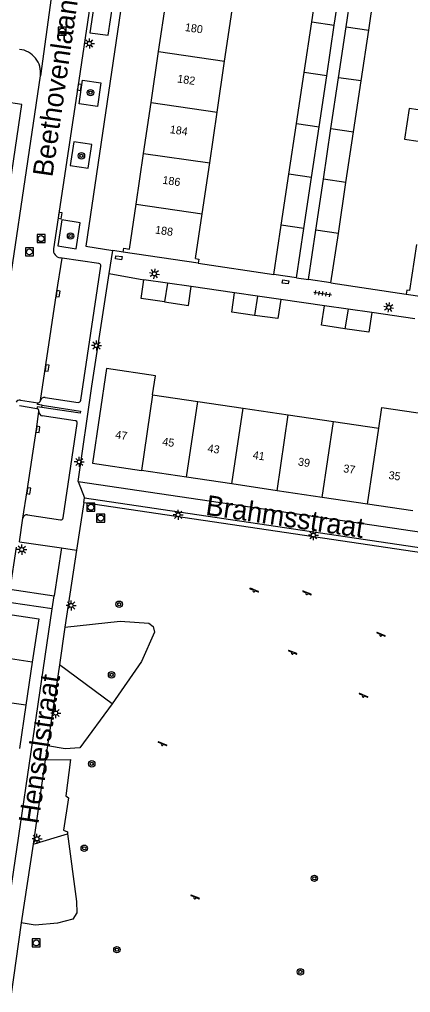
# Model space of a CAD drawing. Extents: x 132999 to 136000, y 398499 to 400501.
# Drawn here: x 134360.2 to 134409.1, y 399362.9 to 399484.5 of the extents above; entities that cross this region are included whole.
import ezdxf

# ---------------------------------------------------------------- set-up
doc = ezdxf.new("R2010")
doc.units = 0
for name, color, linetype in [('gg-afsc-hekwerk', 7, 'Continuous'), ('gg-afsc-muur', 7, 'Continuous'), ('gg-anno-huisnummerreeks BGT', 7, 'Continuous'), ('gg-anno-openbare ruimte label', 7, 'Continuous'), ('gg-bbg-bijgebouw', 7, 'Continuous'), ('gg-bbg-gedigitaliseerde bebouwing', 7, 'Continuous'), ('gg-bbg-gedigitaliseerde bijgebouw', 7, 'Continuous'), ('gg-bbg-hoofdgebouw', 7, 'Continuous'), ('gg-bbg-tussenscheiding', 7, 'Continuous'), ('gg-knt-verharding', 7, 'Continuous'), ('gg-knt-verharding nz', 7, 'Continuous'), ('gt-grn-groengrens', 7, 'Continuous'), ('gt-grn-weggrens', 7, 'Continuous'), ('gt-symb-boom', 7, 'Continuous'), ('gt-symb-kolk', 7, 'Continuous'), ('gt-symb-kolk center center', 7, 'Continuous'), ('gt-symb-lichtmast', 7, 'Continuous'), ('gt-symb-rioolschacht', 7, 'Continuous'), ('gt-symb-speelvoorziening', 7, 'Continuous'), ('gt-symb-tegel verharding', 7, 'Continuous')]:
    doc.layers.add(name, color=color, linetype=linetype)

# ---------------------------------------------------------------- blocks, each defined once
blk = doc.blocks.new('gt0-KOLKCC')
at = {"layer": 'gt-symb-kolk center center'}
blk.add_lwpolyline([(-0.38, 0.2), (0.38, 0.2), (0.38, -0.2), (-0.38, -0.2)], close=True, dxfattribs=at)
blk = doc.blocks.new('gt0-LMAST')
at = {"layer": 'gt-symb-lichtmast'}
for p, q in [((-0.18, 0.17), (-0.45, 0.44)), ((-0.01, 0.25), (-0.01, 0.62)), ((0.17, 0.17), (0.44, 0.44)), ((-0.26, 0), (-0.63, 0)), ((-0.18, -0.18), (-0.45, -0.45)), ((-0.01, -0.25), (-0.01, -0.63)), ((0.44, -0.45), (0.17, -0.18)), ((0.24, 0), (0.62, 0))]:
    blk.add_line(p, q, dxfattribs=at)
blk.add_circle((-0.01, 0), 0.25, dxfattribs=at)
blk = doc.blocks.new('gt0-TEG1')
at = {"layer": 'gt-symb-tegel verharding'}
for p, q in [((-1.12, 0), (1.12, 0)), ((-0.9, -0.25), (-0.9, 0.25)), ((-0.45, -0.25), (-0.45, 0.25)), ((0, -0.25), (0, 0.25)), ((0.45, -0.25), (0.45, 0.25)), ((0.9, -0.25), (0.9, 0.25))]:
    blk.add_line(p, q, dxfattribs=at)
blk = doc.blocks.new('gt0-BOOM')
at = {"layer": 'gt-symb-boom'}
for radius in [0.4, 0.2]:
    blk.add_circle((0, 0), radius, dxfattribs=at)
blk = doc.blocks.new('gt0-RS')
at = {"layer": 'gt-symb-rioolschacht'}
blk.add_lwpolyline([(-0.5, -0.5), (0.5, -0.5), (0.5, 0.5), (-0.5, 0.5)], close=True, dxfattribs=at)
blk.add_circle((0, 0), 0.375, dxfattribs=at)
blk = doc.blocks.new('gt0-KOLK')
at = {"layer": 'gt-symb-kolk'}
blk.add_lwpolyline([(0, 0), (0.37, 0), (0.37, 0.4), (-0.38, 0.4), (-0.38, 0), (0, 0)], dxfattribs=at)
blk = doc.blocks.new('gt0-SV')
at = {"layer": 'gt-symb-speelvoorziening'}
for p, q in [((-0.48, 0.26), (-0.08, 0.1)), ((0.54, -0.08), (-0.45, 0.32)), ((0.13, 0.01), (0.51, -0.14))]:
    blk.add_line(p, q, dxfattribs=at)
for centre, radius, start, end in [((-0.47, 0.29), 0.0369, 63.6251, 252.6602), ((0, -0.01), 0.128, 127.6866, 8.5986), ((0.53, -0.11), 0.0363, 243.5085, 72.5436)]:
    blk.add_arc(centre, radius, start, end, dxfattribs=at)

msp = doc.modelspace()

# ---------------------------------------------------------------- linework, layer by layer
at = {"layer": 'gg-afsc-hekwerk'}
for p, q in [((134369.28, 399438.68), (134371.44, 399452.72)), ((134371.44, 399452.72), (134375.75, 399451.96)), ((134387.09, 399450.32), (134381.68, 399451.1)), ((134398.3, 399448.7), (134392.86, 399449.48)), ((134409.59, 399447.07), (134404.21, 399447.85))]:
    msp.add_line(p, q, dxfattribs=at)
at = {"layer": 'gg-afsc-muur'}
for p, q in [((134382.56, 399454.04), (134392, 399452.63)), ((134399.12, 399451.56), (134408.52, 399450.16))]:
    msp.add_line(p, q, dxfattribs=at)
at = {"layer": 'gg-bbg-bijgebouw'}
for p, q in [((134394.82, 399452.21), (134392, 399452.63)), ((134399.12, 399451.56), (134396.31, 399451.99)), ((134378.71, 399451.53), (134375.75, 399451.96)), ((134381.68, 399451.1), (134378.71, 399451.53)), ((134389.97, 399449.9), (134387.09, 399450.32)), ((134392.86, 399449.48), (134389.97, 399449.9)), ((134401.26, 399448.27), (134398.3, 399448.7)), ((134404.21, 399447.85), (134401.26, 399448.27))]:
    msp.add_line(p, q, dxfattribs=at)
for points in [[(134378.34, 399449.18), (134375.41, 399449.62), (134375.75, 399451.96)], [(134378.34, 399449.18), (134381.33, 399448.73), (134381.68, 399451.1)], [(134389.59, 399447.51), (134386.74, 399447.91), (134387.09, 399450.32)], [(134392.86, 399449.48), (134392.51, 399447.1), (134389.59, 399447.51)], [(134400.87, 399445.84), (134397.95, 399446.27), (134398.3, 399448.7)], [(134404.21, 399447.85), (134403.86, 399445.41), (134400.87, 399445.84)]]:
    msp.add_lwpolyline(points, dxfattribs=at)
at = {"layer": 'gg-bbg-gedigitaliseerde bebouwing'}
for p, q in [((134385.85, 399479.27), (134386.78, 399485.63)), ((134384.92, 399472.91), (134385.85, 399479.27)), ((134383.98, 399466.55), (134384.92, 399472.91)), ((134383.05, 399460.2), (134383.98, 399466.55)), ((134382.23, 399454.6), (134383.05, 399460.2)), ((134408.98, 399450.6), (134409.83, 399456.35))]:
    msp.add_line(p, q, dxfattribs=at)
for points in [[(134412.27, 399472.83), (134408.88, 399473.33), (134408.31, 399469.53), (134411.71, 399469.03)], [(134405.1, 399433.41), (134405.48, 399436.01), (134411.13, 399435.17), (134410.74, 399432.57)]]:
    msp.add_lwpolyline(points, dxfattribs=at)
at = {"layer": 'gg-bbg-gedigitaliseerde bijgebouw'}
for p, q in [((134396.72, 399484.18), (134397.67, 399490.53)), ((134399.54, 399483.76), (134400.49, 399490.11)), ((134401.02, 399483.55), (134401.97, 399489.89)), ((134403.84, 399483.13), (134404.79, 399489.48)), ((134395.77, 399477.83), (134396.72, 399484.18)), ((134398.59, 399477.42), (134399.54, 399483.76)), ((134400.07, 399477.2), (134401.02, 399483.55)), ((134402.89, 399476.79), (134403.84, 399483.13)), ((134394.82, 399471.48), (134395.77, 399477.83)), ((134397.64, 399471.07), (134398.59, 399477.42)), ((134399.12, 399470.85), (134400.07, 399477.2)), ((134401.95, 399470.44), (134402.89, 399476.79)), ((134393.87, 399465.13), (134394.82, 399471.48)), ((134396.69, 399464.72), (134397.64, 399471.07)), ((134398.18, 399464.51), (134399.12, 399470.85)), ((134401, 399464.1), (134401.95, 399470.44)), ((134392.92, 399458.78), (134393.87, 399465.13)), ((134395.74, 399458.37), (134396.69, 399464.72)), ((134397.23, 399458.16), (134398.18, 399464.51)), ((134400.05, 399457.75), (134401, 399464.1)), ((134392, 399452.63), (134392.92, 399458.78)), ((134394.82, 399452.21), (134395.74, 399458.37)), ((134396.31, 399451.99), (134397.23, 399458.16)), ((134399.12, 399451.56), (134400.05, 399457.75))]:
    msp.add_line(p, q, dxfattribs=at)
at = {"layer": 'gg-bbg-hoofdgebouw'}
for p, q in [((134377.59, 399480.46), (134378.53, 399486.81)), ((134376.66, 399474.1), (134377.59, 399480.46)), ((134375.73, 399467.74), (134376.66, 399474.1)), ((134374.79, 399461.38), (134375.73, 399467.74)), ((134382.56, 399454.04), (134373.18, 399455.4)), ((134376.85, 399437.59), (134382.5, 399436.76)), ((134382.5, 399436.76), (134388.15, 399435.92)), ((134388.15, 399435.92), (134393.8, 399435.08)), ((134393.8, 399435.08), (134399.45, 399434.24)), ((134399.45, 399434.24), (134405.1, 399433.41)), ((134381.1, 399427.28), (134375.45, 399428.12)), ((134386.74, 399426.44), (134381.1, 399427.28)), ((134392.39, 399425.6), (134386.74, 399426.44)), ((134398.04, 399424.76), (134392.39, 399425.6)), ((134403.69, 399423.92), (134398.04, 399424.76)), ((134409.34, 399423.08), (134403.69, 399423.92)), ((134361.83, 399404.19), (134361.03, 399398.79)), ((134361.03, 399398.79), (134360.23, 399393.38))]:
    msp.add_line(p, q, dxfattribs=at)
for points in [[(134373.18, 399455.4), (134373.26, 399455.89), (134373.97, 399455.79), (134374.79, 399461.38)], [(134382.23, 399454.6), (134382.63, 399454.54), (134382.56, 399454.04)], [(134408.98, 399450.6), (134408.58, 399450.65), (134408.52, 399450.16)], [(134408.52, 399450.16), (134417.91, 399448.8), (134417.93, 399448.94)], [(134376.85, 399437.59), (134377.23, 399439.95), (134371.1, 399440.88), (134369.36, 399429.03), (134375.45, 399428.12)], [(134352.36, 399405.6), (134353.16, 399411), (134362.63, 399409.59), (134361.83, 399404.19)]]:
    msp.add_lwpolyline(points, dxfattribs=at)
at = {"layer": 'gg-bbg-tussenscheiding'}
for p, q in [((134396.72, 399484.18), (134399.54, 399483.76)), ((134401.02, 399483.55), (134403.84, 399483.13)), ((134377.59, 399480.46), (134385.85, 399479.27)), ((134398.59, 399477.42), (134395.77, 399477.83)), ((134402.89, 399476.79), (134400.07, 399477.2)), ((134376.66, 399474.1), (134384.92, 399472.91)), ((134394.82, 399471.48), (134397.64, 399471.07)), ((134399.12, 399470.85), (134401.95, 399470.44)), ((134375.73, 399467.74), (134383.98, 399466.55)), ((134396.69, 399464.72), (134393.87, 399465.13)), ((134401, 399464.1), (134398.18, 399464.51)), ((134374.79, 399461.38), (134383.05, 399460.2)), ((134395.74, 399458.37), (134392.92, 399458.78)), ((134400.05, 399457.75), (134397.23, 399458.16)), ((134378.71, 399451.53), (134378.34, 399449.18)), ((134389.97, 399449.9), (134389.59, 399447.51)), ((134401.26, 399448.27), (134400.87, 399445.84)), ((134376.85, 399437.59), (134375.45, 399428.12)), ((134381.1, 399427.28), (134382.5, 399436.76)), ((134386.74, 399426.44), (134388.15, 399435.92)), ((134392.39, 399425.6), (134393.8, 399435.08)), ((134398.04, 399424.76), (134399.45, 399434.24)), ((134403.69, 399423.92), (134405.1, 399433.41)), ((134361.83, 399404.19), (134352.36, 399405.6)), ((134361.03, 399398.79), (134351.55, 399400.19))]:
    msp.add_line(p, q, dxfattribs=at)
at = {"layer": 'gg-knt-verharding'}
for p, q in [((134355.68, 399429.06), (134362.85, 399477.44)), ((134365.55, 399454.65), (134365.34, 399454.69)), ((134370.15, 399453.98), (134365.55, 399454.65)), ((134373.18, 399455.4), (134371.89, 399455.6)), ((134367.88, 399436.9), (134370.39, 399453.65)), ((134367.57, 399426.77), (134369.28, 399438.68)), ((134362.4, 399435.85), (134360.22, 399436.22)), ((134360.36, 399436.93), (134362.51, 399436.59)), ((134363.04, 399435.99), (134363.07, 399436.28)), ((134363.44, 399437.25), (134367.55, 399436.63)), ((134367.57, 399426.77), (134413.47, 399419.97)), ((134368.26, 399424.13), (134367.35, 399418.17)), ((134368.26, 399424.13), (134368.34, 399424.72)), ((134368.34, 399424.72), (134414.47, 399417.86)), ((134360.23, 399419.2), (134360.66, 399422.18)), ((134361.22, 399422.59), (134365.35, 399421.96)), ((134360.23, 399419.2), (134365.46, 399418.45)), ((134365.46, 399418.45), (134364.57, 399412.48)), ((134367.35, 399418.17), (134365.9, 399408.55)), ((134364.31, 399410.85), (134353.37, 399412.46)), ((134357.48, 399364.62), (134364.31, 399410.85)), ((134365.9, 399408.55), (134365.21, 399403.83)), ((134365.21, 399403.83), (134363.73, 399393.74)), ((134363.73, 399393.74), (134363.46, 399391.96)), ((134363.46, 399391.96), (134361.94, 399381.44)), ((134361.94, 399381.44), (134360.45, 399371.62)), ((134360.45, 399371.62), (134359.14, 399362.42))]:
    msp.add_line(p, q, dxfattribs=at)
for points in [[(134380, 399518.58), (134377.76, 399518.88), (134368.51, 399456.13), (134371.89, 399455.6)], [(134371.37, 399502.09), (134370.68, 399497.32), (134367.51, 399476.03), (134364.47, 399455.82)], [(134369.6, 399486.68), (134369.02, 399482.82), (134371.29, 399482.5), (134371.87, 399486.36), (134369.6, 399486.68)], [(134367.69, 399473.92), (134368.12, 399476.88), (134370.39, 399476.57), (134369.96, 399473.61), (134367.69, 399473.92)], [(134353.96, 399429.4), (134360.54, 399473.86), (134347.26, 399475.86)], [(134369.25, 399468.84), (134367, 399469.18), (134366.55, 399466.22), (134368.8, 399465.88), (134369.25, 399468.84)], [(134365.54, 399459.44), (134365.04, 399456.18), (134367.31, 399455.82), (134367.8, 399459.08), (134365.54, 399459.44)], [(134363.07, 399436.28), (134362.48, 399436.37), (134362.51, 399436.59)], [(134363.07, 399436.28), (134367.87, 399435.55), (134367.83, 399435.29), (134363.04, 399435.99)], [(134363.04, 399435.99), (134362.43, 399436.08), (134362.4, 399435.85)], [(134365.68, 399422.21), (134367.45, 399434.01), (134367.43, 399434.13), (134367.39, 399434.23), (134367.28, 399434.31), (134367.2, 399434.33), (134363.08, 399434.95)], [(134359.84, 399418.54), (134359.03, 399413.29), (134364.57, 399412.48)]]:
    msp.add_lwpolyline(points, dxfattribs=at)
for centre, radius, start, end in [((134359.93, 399477.81), 2.94, 352.6497, 84.232), ((134365.48, 399455.69), 1.02, 172.824, 261.8478), ((134370.08, 399453.67), 0.31, 355.3628, 77.9285), ((134360.26, 399436.42), 0.517, 79.715, 152.7489), ((134362.53, 399436.93), 0.347, 266.9012, 347.2995), ((134363.34, 399436.78), 0.48, 77.6807, 170.9732), ((134367.58, 399436.93), 0.297, 264.3554, 353.7791), ((134362.38, 399435.57), 0.279, 346.4063, 85.8265), ((134363.17, 399435.46), 0.523, 174.6912, 259.794), ((134361.16, 399422.09), 0.508, 83.4662, 168.9432), ((134365.41, 399422.23), 0.273, 258.7798, 355.9656)]:
    msp.add_arc(centre, radius, start, end, dxfattribs=at)
at = {"layer": 'gg-knt-verharding nz'}
for points in [[(134362.87, 399436.86), (134364.85, 399450.23), (134365.55, 399454.65)], [(134360.66, 399422.18), (134361.19, 399425.6), (134362.34, 399433.28), (134362.65, 399435.51)]]:
    msp.add_lwpolyline(points, dxfattribs=at)
at = {"layer": 'gt-grn-groengrens'}
for p, q in [((134368.26, 399424.13), (134414.39, 399417.31)), ((134371.8, 399398.97), (134365.21, 399403.83)), ((134361.94, 399381.44), (134366.21, 399382.72))]:
    msp.add_line(p, q, dxfattribs=at)
for points in [[(134365.9, 399408.55), (134372.81, 399409.3), (134376.38, 399409.05), (134376.92, 399408.64), (134377.09, 399407.93), (134375.45, 399404.28), (134371.8, 399398.97)], [(134371.8, 399398.97), (134367.76, 399393.46), (134365.95, 399393.35), (134363.73, 399393.74)], [(134363.46, 399391.96), (134366.59, 399392.04), (134366.04, 399387.48), (134366.37, 399387.25), (134365.75, 399383.18), (134366.24, 399382.99), (134366.21, 399382.72)], [(134366.21, 399382.72), (134367.35, 399374.29), (134367.4, 399372.86), (134366.89, 399372.07), (134364.99, 399371.58), (134362.18, 399371.33), (134360.45, 399371.62)]]:
    msp.add_lwpolyline(points, dxfattribs=at)
at = {"layer": 'gt-grn-weggrens'}
for p, q in [((134364.43, 399489.04), (134362.85, 399477.44)), ((134371.44, 399452.72), (134371.89, 399455.6)), ((134394.82, 399452.21), (134396.31, 399451.99)), ((134367.57, 399426.77), (134368.34, 399424.72)), ((134365.46, 399418.45), (134367.35, 399418.17)), ((134364.31, 399410.85), (134364.57, 399412.48))]:
    msp.add_line(p, q, dxfattribs=at)

# ---------------------------------------------------------------- block references
at = {"layer": 'gt-symb-boom'}
for p in [(134369.1, 399475.33), (134367.97, 399467.44), (134366.61, 399457.42), (134372.68, 399411.42), (134371.73, 399402.6), (134369.26, 399391.48), (134368.32, 399380.93), (134397.05, 399377.18), (134372.4, 399368.27), (134395.31, 399365.49)]:
    msp.add_blockref('gt0-BOOM', p, dxfattribs=at)
at = {"layer": 'gt-symb-kolk'}
for p, rotation in [((134367.51, 399476.03), -98.53754938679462), ((134365.11, 399460), -98.65167459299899), ((134364.85, 399450.23), -98.44736918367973), ((134363.48, 399440.95), -98.44736918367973), ((134362.34, 399433.28), -98.52039143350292), ((134361.19, 399425.6), -98.78174626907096)]:
    msp.add_blockref('gt0-KOLK', p, dxfattribs=dict(at, rotation=rotation))
at = {"layer": 'gt-symb-kolk center center'}
for p, rotation in [((134372.63, 399454.71), -8.292154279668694), ((134393.45, 399451.68), -8.545529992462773)]:
    msp.add_blockref('gt0-KOLKCC', p, dxfattribs=dict(at, rotation=rotation))
at = {"layer": 'gt-symb-lichtmast'}
for p in [(134368.97, 399481.47), (134369.86, 399443.73), (134367.7, 399429.2), (134380.05, 399422.59), (134396.93, 399420.04), (134360.53, 399418.24), (134366.69, 399411.27), (134364.76, 399397.83), (134362.43, 399382.11)]:
    msp.add_blockref('gt0-LMAST', p, dxfattribs=at)
for p, rotation in [((134377.08, 399452.71), 79.98206552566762), ((134406.33, 399448.5), 169.98206552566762)]:
    msp.add_blockref('gt0-LMAST', p, dxfattribs=dict(at, rotation=rotation))
at = {"layer": 'gt-symb-rioolschacht'}
for p in [(134365.57, 399483.03), (134362.93, 399457.1), (134361.48, 399455.44), (134369.15, 399423.53), (134370.37, 399422.19), (134362.32, 399369.11)]:
    msp.add_blockref('gt0-RS', p, dxfattribs=at)
at = {"layer": 'gt-symb-speelvoorziening'}
for p in [(134389.51, 399413.09), (134396.1, 399412.75), (134405.34, 399407.57), (134394.31, 399405.33), (134403.16, 399399.95), (134378.06, 399393.91), (134382.13, 399374.76)]:
    msp.add_blockref('gt0-SV', p, dxfattribs=at)
at = {"layer": 'gt-symb-tegel verharding', "rotation": -8.397572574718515}
msp.add_blockref('gt0-TEG1', (134398.09, 399450.22), dxfattribs=at)

# ---------------------------------------------------------------- texts
at = {"layer": 'gg-anno-huisnummerreeks BGT'}
for s, rotation, p in [('180', 351.7, (134380.84, 399483.04)), ('182', 351.7, (134379.89, 399476.61)), ('184', 351.7, (134378.96, 399470.28)), ('186', 351.7, (134378.04, 399463.96)), ('188', 351.7, (134377.12, 399457.74)), ('47', 351.5, (134372.15, 399432.15)), ('45', 351.5, (134378.02, 399431.28)), ('43', 351.5, (134383.67, 399430.44)), ('41', 351.5, (134389.31, 399429.6)), ('39', 351.5, (134394.96, 399428.76)), ('37', 351.5, (134400.61, 399427.92)), ('35', 351.5, (134406.26, 399427.08))]:
    msp.add_text(s, height=1, rotation=rotation, dxfattribs=at).set_placement(p)
at = {"layer": 'gg-anno-openbare ruimte label'}
for s, rotation, p in [('Beethovenlaan', 81.8, (134364.34, 399464.71)), ('Brahmsstraat', 351.6, (134383.38, 399422.6)), ('Henselstraat', 81.6, (134362.58, 399383.88))]:
    msp.add_text(s, height=2.5, rotation=rotation, dxfattribs=at).set_placement(p)

doc.saveas('drawing.dxf')
